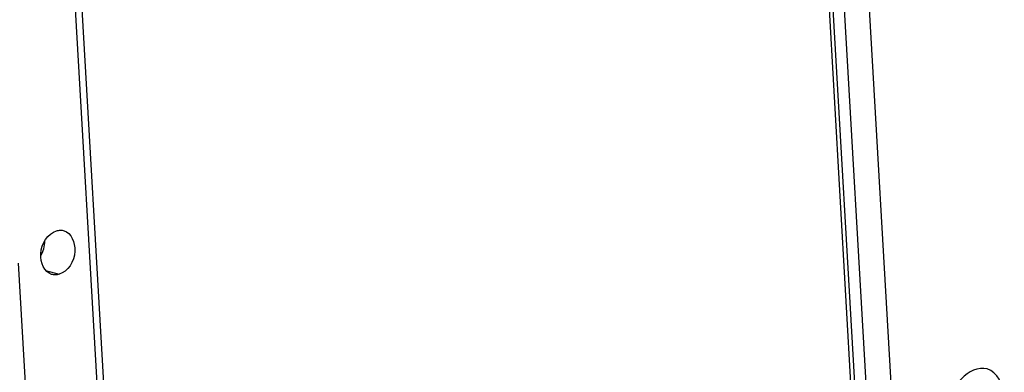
# Paper-space layout 'Sheet' of a CAD drawing. Header units: inches. Extents: x 0.2 to 10.8, y 0.2 to 8.3.
# Tile 316 of 545: x 5.228 to 5.677, y 7.284 to 7.444. Entities that reach past the tile are written whole.
import ezdxf

# ---------------------------------------------------------------- set-up
doc = ezdxf.new("R2010")
doc.units = ezdxf.units.IN
doc.header["$MEASUREMENT"] = 0
doc.layers.get('0').update_dxf_attribs({"lineweight": 5})
doc.layers.add('02___PRT_ALL_AXES', color=7, linetype='Continuous')

psp = doc.layouts.new('Sheet')

# ---------------------------------------------------------------- linework, layer by layer
at = {"color": 0, "linetype": 'ByBlock', "lineweight": -3}
for p, q in [((5.264118, 7.261524), (5.221435, 8.003319)), ((5.224316, 8.002501), (5.266906, 7.26233)), ((5.576648, 7.806624), (5.639608, 6.712427)), ((5.641565, 6.711421), (5.578628, 7.805214)), ((5.646902, 6.708675), (5.583894, 7.803718)), ((5.595166, 7.804092), (5.653033, 6.798407)), ((5.239541, 7.330081), (5.245753, 7.328316))]:
    psp.add_line(p, q, dxfattribs=at)
for points in [[(5.237368, 7.336747), (5.238578, 7.338761), (5.239257, 7.341172), (5.239317, 7.343521)], [(5.677227, 7.273215), (5.676953, 7.277968), (5.673978, 7.283873), (5.669394, 7.285158)]]:
    psp.add_open_spline(points, degree=3, dxfattribs=at)
psp.add_open_spline([(5.669394, 7.285158), (5.665373, 7.286286), (5.654886, 7.281005), (5.652292, 7.270871), (5.652599, 7.265551)], degree=3, knots=[0, 0, 0, 0, 0.4393675, 1, 1, 1, 1], dxfattribs=at)
at = {"layer": '02___PRT_ALL_AXES', "color": 0, "linetype": 'ByBlock', "lineweight": -3}
psp.add_line((5.227118, 7.333394), (5.241152, 7.089487), dxfattribs=at)
for points, knots in [([(5.242351, 7.328273), (5.23896, 7.329248), (5.23522, 7.33885), (5.240559, 7.346901), (5.244611, 7.348162)], [0, 0, 0, 0, 0.4539415, 1, 1, 1, 1]), ([(5.244611, 7.348162), (5.245164, 7.348335), (5.246314, 7.34852), (5.247469, 7.348362), (5.248014, 7.348205)], [0, 0, 0, 0, 0.5051643, 1, 1, 1, 1]), ([(5.248014, 7.348205), (5.251404, 7.347231), (5.255145, 7.337628), (5.249805, 7.329577), (5.245753, 7.328316)], [0, 0, 0, 0, 0.4539415, 1, 1, 1, 1]), ([(5.245753, 7.328316), (5.2452, 7.328144), (5.24405, 7.327959), (5.242896, 7.328116), (5.242351, 7.328273)], [0, 0, 0, 0, 0.5051643, 1, 1, 1, 1])]:
    psp.add_open_spline(points, degree=3, knots=knots, dxfattribs=at)

doc.saveas('drawing.dxf')
